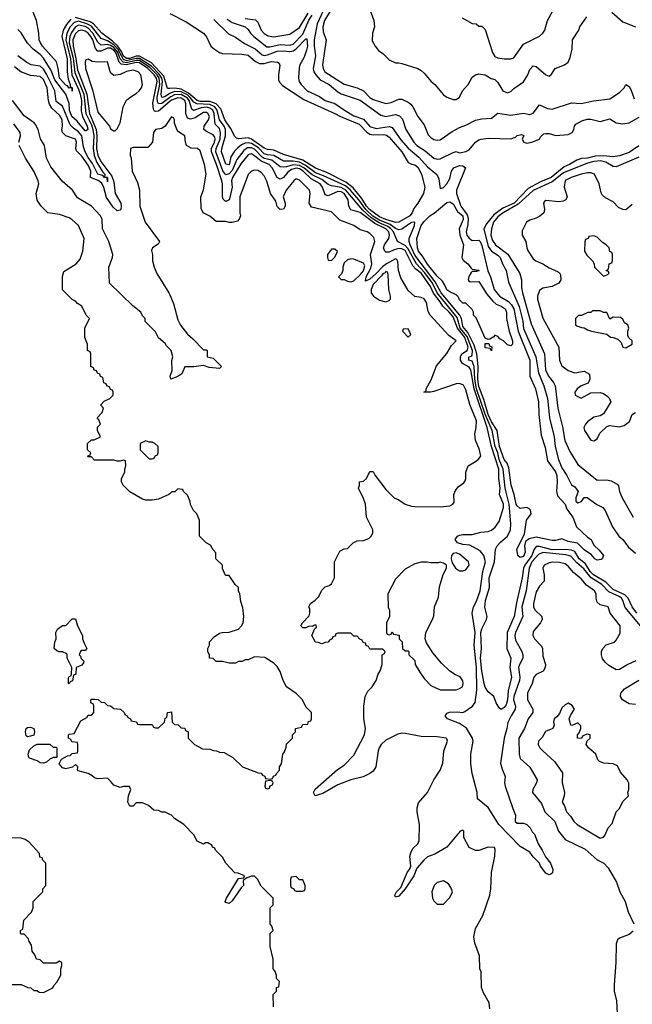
# Model space of a CAD drawing. Header units: inches. Extents: x 2348352 to 2479776, y 460422 to 613655.
# Tile 560 of 590: x 2429062 to 2432890, y 592148 to 598295. Entities that reach past the tile are written whole.
import ezdxf

# ---------------------------------------------------------------- set-up
doc = ezdxf.new("R2010")
doc.units = ezdxf.units.IN
doc.header["$MEASUREMENT"] = 0
doc.layers.add('C4529', color=7, linetype='Continuous')
doc.layers.add('C4539', color=7, linetype='Continuous')

msp = doc.modelspace()

# ---------------------------------------------------------------- linework, layer by layer
at = {"layer": 'C4529', "color": 4}
for points, elevation in [([(2429382.2, 598297.8), (2429354.8, 598265.2), (2429334.2, 598230), (2429325.5, 598190), (2429358.3, 598050), (2429357.8, 597970), (2429363.6, 597923.6), (2429377.6, 597890), (2429378, 597878), (2429390.2, 597870), (2429390, 597848.7), (2429388.9, 597868.9), (2429370, 597867.3), (2429361.2, 597881.2), (2429350, 597885.4), (2429309.8, 597930), (2429302.4, 597990), (2429291.5, 598031.5), (2429203.5, 598130), (2429192, 598150), (2429184, 598170), (2429181.3, 598210), (2429166, 598290), (2429127.3, 598390)], 44), ([(2430000, 597834.1), (2429970, 597814.6), (2429950, 597809.8), (2429945.4, 597830), (2429954.8, 597910), (2429949.2, 597930), (2429934.2, 597954.2), (2429885.1, 598005.1), (2429810, 598052.8), (2429790, 598053.4), (2429730, 598038.6), (2429710, 598046), (2429675.7, 598110), (2429650, 598137.1), (2429610, 598162), (2429570, 598177.4), (2429510, 598254.4), (2429481.7, 598270), (2429430, 598285.3), (2429401.9, 598278.1), (2429376.8, 598250), (2429355.9, 598210), (2429350.1, 598169.9), (2429379.4, 598050), (2429387.6, 597950), (2429430, 597861.1), (2429440.1, 597830), (2429447.3, 597790), (2429445.7, 597725.7), (2429454.5, 597690), (2429483.1, 597630), (2429486.8, 597610), (2429478, 597602), (2429470, 597601.6), (2429420.9, 597660.9), (2429388, 597690), (2429373.2, 597730), (2429371.3, 597771.3), (2429350, 597829.6), (2429280.3, 597920.3), (2429258, 597978), (2429210, 598054), (2429190, 598077.6), (2429146, 598110), (2429110, 598149.2), (2429070, 598213.2), (2429050, 598233.2)], 48), ([(2430000, 597865.9), (2429984.9, 597864.9), (2429961.8, 597941.8), (2429886.3, 598026.3), (2429810, 598067.4), (2429790, 598067.2), (2429750, 598053.7), (2429730, 598052.4), (2429710, 598068.1), (2429697.3, 598097.3), (2429672, 598132), (2429640.9, 598160.9), (2429574.6, 598210), (2429523.7, 598270), (2429502.2, 598282.2), (2429410, 598309.3)], 44), ([(2430000, 597784.8), (2429930, 597724.2), (2429910, 597721.3), (2429904.5, 597724.5), (2429896.9, 597736.9), (2429894, 597774), (2429921.3, 597910), (2429916.9, 597930), (2429902.9, 597950), (2429862.7, 597990), (2429810, 598025), (2429790, 598028.3), (2429730, 598013.1), (2429696.5, 598016.4), (2429682.9, 598030), (2429661.8, 598090), (2429650, 598105.6), (2429630, 598116.6), (2429610, 598116.8), (2429570, 598098.3), (2429550, 598098.8), (2429535.9, 598115.9), (2429518.1, 598170), (2429506.1, 598190), (2429489.8, 598210), (2429470, 598224), (2429449.4, 598230.6), (2429430, 598226), (2429410.7, 598209.3), (2429394, 598170), (2429395.5, 598130), (2429413.3, 598053.3), (2429422.7, 597982.7), (2429480.5, 597830), (2429497.8, 597710), (2429540.6, 597610), (2429544.7, 597570), (2429542.6, 597490), (2429549.7, 597449.7), (2429568.9, 597408.9), (2429637.7, 597317.7), (2429650, 597282), (2429658.8, 597210), (2429692.8, 597150), (2429696.8, 597130), (2429693.8, 597110), (2429690, 597105.1), (2429670, 597102.5), (2429645, 597125), (2429604.4, 597184.4), (2429587.2, 597247.2), (2429574.4, 597274.4), (2429551.7, 597291.7), (2429504.2, 597310), (2429505.7, 597350), (2429490, 597386.9), (2429450, 597442), (2429416.9, 597476.9), (2429413.3, 597490), (2429417.4, 597530), (2429410, 597549.2), (2429350.9, 597570.9), (2429329.7, 597590), (2429324.8, 597610), (2429328.6, 597630), (2429327.3, 597670), (2429310, 597698.9), (2429262.7, 597742.7), (2429248.4, 597768.4), (2429241.8, 597790), (2429233.5, 597870), (2429210, 597922.4), (2429190, 597941.1), (2429130, 597946.4), (2429069.6, 597970), (2429030, 598001.3)], 56), ([(2430000, 597809.7), (2429950, 597772.3), (2429930, 597769.8), (2429923.1, 597783.1), (2429919.9, 597810), (2429936.9, 597890), (2429933.8, 597930), (2429920.8, 597950), (2429875.9, 597995.9), (2429810, 598039.3), (2429790, 598040.8), (2429730, 598025.8), (2429709.1, 598029.1), (2429690.5, 598050.5), (2429673.7, 598093.7), (2429650, 598122), (2429630, 598134.9), (2429610, 598140.4), (2429570, 598135.3), (2429550, 598154.7), (2429518.3, 598210), (2429490, 598242.2), (2429470, 598253.1), (2429430, 598260.2), (2429409.6, 598250.4), (2429384.8, 598215.2), (2429374.4, 598190), (2429371.6, 598150), (2429395.7, 598055.7), (2429405.9, 597965.9), (2429461.8, 597830), (2429475.8, 597710), (2429510, 597639.6), (2429519.3, 597610), (2429524.1, 597570), (2429520.8, 597490), (2429527.6, 597447.6), (2429543.2, 597403.2), (2429582.2, 597342.2), (2429594.6, 597330), (2429591, 597311), (2429610.2, 597310), (2429610, 597282), (2429609.3, 597309.3), (2429590.7, 597309.3), (2429581.5, 597321.5), (2429550, 597331.6), (2429517, 597397), (2429490, 597434), (2429470.8, 597470), (2429461, 597501.1), (2429449.8, 597570), (2429430, 597595.3), (2429397.6, 597617.6), (2429378, 597638), (2429330, 597755.1), (2429290, 597785.2), (2429281, 597850), (2429230, 597955.1), (2429210, 597986.6), (2429190, 598004.2), (2429133.4, 598013.4), (2429107, 598027), (2429050, 598069.5)], 52), ([(2430000, 596238.5), (2429978.6, 596258.6), (2429970, 596274), (2429928.9, 596308.9), (2429910, 596346), (2429846, 596410), (2429846, 596430), (2429830, 596446), (2429818, 596470), (2429769.3, 596509.3), (2429622, 596650), (2429619, 596750), (2429642, 596810), (2429644, 596830), (2429619, 596910), (2429579, 596990), (2429578, 597050), (2429567, 597070), (2429509.5, 597130), (2429422.3, 597182.3), (2429392, 597230), (2429327.3, 597287.3), (2429255.9, 597375.9), (2429229.4, 597430), (2429216, 597510), (2429191.6, 597551.6), (2429177, 597610), (2429160.7, 597640.7), (2429151.5, 597651.5), (2429090, 597695.1), (2429016.2, 597790)], 64), ([(2430000, 597673.8), (2429970.4, 597629.6), (2429950, 597615.1), (2429910, 597609), (2429897.3, 597590), (2429891.3, 597530), (2429862, 597498), (2429770, 597498), (2429754, 597490), (2429752, 597450), (2429758, 597430), (2429764.7, 597350), (2429798, 597278), (2429810.9, 597230.9), (2429811.6, 597131.6), (2429844.9, 597030), (2429934.8, 596910), (2429926.8, 596893.2), (2429891.3, 596870), (2429886, 596854), (2429891, 596830), (2429891, 596790), (2429901, 596750), (2429918.8, 596710), (2429994, 596590), (2430000, 596576.5)], 64), ([(2429056, 597530), (2429066, 597570), (2429065.2, 597590), (2429025.8, 597645.8)], 68), ([(2430000, 595335.6), (2429994, 595330), (2429930, 595302), (2429890, 595295.3), (2429850, 595295.3), (2429830, 595302), (2429750, 595348), (2429708, 595390), (2429698, 595410), (2429698, 595430), (2429718, 595470), (2429718, 595490), (2429726, 595510), (2429722, 595542), (2429710, 595546), (2429690, 595538), (2429670, 595538), (2429650, 595546), (2429530, 595546), (2429510, 595566), (2429490, 595566), (2429486, 595570), (2429502, 595578), (2429506, 595590), (2429486, 595610), (2429486, 595650), (2429510, 595672), (2429527.3, 595672.7), (2429566, 595690), (2429548, 595730), (2429548.4, 595751.6), (2429566, 595770), (2429556.4, 595796.4), (2429546, 595810), (2429576.4, 595843.6), (2429586, 595870), (2429568.4, 595888.4), (2429568.4, 595891.6), (2429590, 595914), (2429626, 595930), (2429646, 595950), (2429646, 595970), (2429642, 595982), (2429630, 595986), (2429622, 596002), (2429608, 596008), (2429602, 596022), (2429587.3, 596027.3), (2429582, 596062), (2429567.3, 596067.3), (2429562, 596082), (2429547.3, 596087.3), (2429542, 596102), (2429527.3, 596107.3), (2429522, 596122), (2429506, 596130), (2429506, 596210), (2429502, 596222), (2429486, 596230), (2429486, 596270), (2429468, 596310), (2429468, 596370), (2429498, 596430), (2429478, 596450), (2429450, 596506), (2429423.1, 596523.1), (2429410, 596538), (2429388.9, 596548.9), (2429328.9, 596608.9), (2429328.7, 596691.3), (2429338, 596722), (2429415.3, 596770), (2429440.2, 596799.8), (2429457.2, 596850), (2429465.2, 596930), (2429429.3, 597009.3), (2429386.8, 597046.8), (2429370, 597059), (2429310, 597078), (2429238, 597090), (2429195.3, 597130), (2429170, 597168), (2429164, 597210), (2429181.2, 597270), (2429177.2, 597290), (2429150, 597348.7), (2429097.2, 597430), (2429059.3, 597510)], 68), ([(2430000, 593333), (2429970, 593348), (2429950, 593348), (2429930, 593358), (2429900.4, 593360.4), (2429866, 593390), (2429830, 593406), (2429790, 593406), (2429770, 593386), (2429750, 593386), (2429738, 593410), (2429742, 593450), (2429755.3, 593490), (2429748, 593508), (2429710, 593508.7), (2429690, 593501.2), (2429650, 593515.3), (2429630, 593542), (2429610, 593559), (2429550, 593555.3), (2429530, 593562), (2429515.5, 593575.5), (2429490, 593589), (2429426.3, 593606.3), (2429422, 593610), (2429426, 593630), (2429410, 593646), (2429391.3, 593628.7), (2429350, 593619), (2429330, 593624), (2429308.7, 593650), (2429322, 593678), (2429360.4, 593699.6), (2429378, 593702), (2429390, 593714), (2429422, 593718), (2429426, 593730), (2429426, 593770), (2429422, 593782), (2429387.3, 593787.3), (2429382, 593802), (2429366, 593810), (2429366, 593830), (2429370, 593834), (2429402, 593838), (2429443.1, 593916.9), (2429482, 593938), (2429490, 593954), (2429510, 593954), (2429526, 593970), (2429526, 594010), (2429522, 594022), (2429506, 594030), (2429506, 594050), (2429510, 594054), (2429530, 594054), (2429551.6, 594051.6), (2429570, 594034), (2429591.6, 594031.6), (2429610, 594014), (2429630, 594012), (2429650, 593994), (2429691.6, 593991.6), (2429714, 593970), (2429718, 593958), (2429734, 593950), (2429738, 593938), (2429754, 593930), (2429758, 593918), (2429791.6, 593911.6), (2429798, 593898), (2429810, 593894), (2429890, 593894), (2429898, 593878), (2429910, 593874), (2429930, 593874), (2429966, 593910), (2429970, 593934), (2429982, 593938), (2429986, 593970), (2430000, 593972.3)], 68), ([(2429012.7, 592272.7), (2429070, 592272), (2429112.7, 592252.7), (2429131.6, 592251.6), (2429150, 592234), (2429170, 592234), (2429183.6, 592223.6), (2429210, 592222), (2429268.4, 592251.6), (2429274.6, 592265.4), (2429293.6, 592286.4), (2429318, 592330), (2429318, 592370), (2429326, 592390), (2429326, 592410), (2429310, 592418), (2429290, 592406), (2429210, 592406), (2429190, 592426), (2429166, 592430), (2429156.4, 592456.4), (2429140.4, 592480.4), (2429136.4, 592516.4), (2429120.4, 592540.4), (2429116.4, 592556.4), (2429090, 592586), (2429070, 592586), (2429066, 592590), (2429066, 592610), (2429082, 592618), (2429087.3, 592672.7), (2429136.4, 592723.6), (2429146, 592750), (2429146, 592790), (2429206, 592850), (2429206, 592870), (2429226, 592890), (2429226, 593030), (2429207.3, 593047.3), (2429202, 593062), (2429187.3, 593067.3), (2429186, 593090), (2429120.4, 593160.4), (2429096.4, 593176.4), (2429070, 593186), (2429008.4, 593188.4)], 72)]:
    msp.add_lwpolyline(points, dxfattribs=dict(at, elevation=elevation))
for points, elevation in [([(2429490, 598049.2), (2429476, 598044), (2429470.6, 598029.4), (2429473.7, 597990), (2429516.8, 597856.8), (2429550, 597717.3), (2429622, 597630), (2429630, 597614), (2429650, 597602), (2429658, 597602), (2429670, 597614), (2429689.2, 597650.8), (2429707.3, 597750), (2429728.2, 597791.8), (2429749.2, 597810), (2429790, 597834), (2429809.2, 597850), (2429822.7, 597870), (2429829.3, 597890), (2429818, 597950), (2429802.7, 597970), (2429770, 597980.4), (2429730, 597972.2), (2429690, 597953.3), (2429650, 597947.6), (2429636.6, 597956.6), (2429627.6, 597970), (2429610, 598032.3), (2429550, 598029.6), (2429514.9, 598034.9)], 64), ([(2429850, 595666), (2429814, 595650), (2429814, 595610), (2429870, 595554), (2429890, 595554), (2429902, 595558), (2429907.3, 595572.7), (2429922, 595578), (2429926, 595590), (2429926, 595630), (2429906, 595650), (2429890, 595658), (2429870, 595658)], 68), ([(2429370, 594148), (2429366, 594150), (2429367.3, 594187.3), (2429370, 594194), (2429382, 594198), (2429386, 594210), (2429388, 594250), (2429358, 594310), (2429358, 594330), (2429355.3, 594335.3), (2429330, 594348), (2429308, 594348), (2429294.6, 594354.6), (2429278, 594370), (2429282, 594410), (2429288.7, 594430), (2429288, 594470), (2429298, 594490), (2429330, 594512), (2429350, 594514), (2429390, 594554), (2429410, 594554), (2429422, 594510), (2429454, 594450), (2429454, 594430), (2429463.6, 594403.6), (2429482, 594370), (2429470, 594358), (2429450, 594358), (2429442, 594350), (2429434, 594330), (2429442, 594322), (2429446, 594306), (2429462, 594290), (2429459.6, 594280.4), (2429450, 594266), (2429414, 594250), (2429411.6, 594208.4), (2429398, 594202), (2429391.6, 594168.4), (2429378, 594162)], 68), ([(2429110, 593819), (2429103.2, 593823.2), (2429097.2, 593850), (2429101.2, 593870), (2429110, 593876.3), (2429130, 593879.1), (2429150.5, 593870.5), (2429154.8, 593850), (2429150, 593828.7), (2429130, 593821.2)], 68), ([(2429270, 593754), (2429290, 593754), (2429294, 593750), (2429294, 593690), (2429270, 593688), (2429250, 593678), (2429230, 593659), (2429210, 593654), (2429190, 593655.3), (2429170, 593668.7), (2429124, 593684), (2429118, 593690), (2429115.3, 593710), (2429122.7, 593737.3), (2429150, 593762), (2429170, 593772), (2429250, 593772)], 68)]:
    msp.add_lwpolyline(points, close=True, dxfattribs=dict(at, elevation=elevation))
at = {"layer": 'C4539', "color": 4}
for points, elevation in [([(2430000, 598333.4), (2430102, 598282), (2430210.8, 598210), (2430228.8, 598188.8), (2430256.4, 598130), (2430279.1, 598110), (2430310, 598090.4), (2430330, 598083.7), (2430450, 598080.3), (2430490, 598073.4), (2430534.3, 598034.3), (2430560.9, 598020.9), (2430590, 598021.1), (2430634, 598034), (2430672, 598030), (2430683.5, 598023.5), (2430687.7, 598010), (2430678, 597950), (2430679.9, 597919.9), (2430684.4, 597904.4), (2430703.4, 597883.4), (2430837.2, 597797.2), (2431030, 597710.3), (2431066, 597690), (2431183.8, 597643.8), (2431230, 597592.8), (2431250, 597580.8), (2431270, 597575.8), (2431337.8, 597577.8), (2431353.8, 597573.8), (2431370, 597561.6), (2431450.3, 597470), (2431490, 597404), (2431510, 597392.4), (2431530, 597388.5), (2431550, 597373.7), (2431573.6, 597330), (2431593, 597250), (2431584.9, 597210), (2431550.3, 597150), (2431523.7, 597116.3), (2431514.7, 597090), (2431498.9, 597070), (2431430, 597031.6), (2431411.3, 597028.7), (2431350, 597046.6), (2431310, 597063.8), (2431246.9, 597110), (2431229.4, 597130), (2431199.6, 597179.6), (2431146, 597246), (2431100.3, 597280.3), (2430981.6, 597341.6), (2430910, 597367.6), (2430830, 597418.9), (2430710, 597453.6), (2430650, 597480.6), (2430610, 597485), (2430590, 597493.2), (2430510, 597548.4), (2430490, 597557.4), (2430431.8, 597551.8), (2430416.2, 597556.2), (2430406.2, 597566.2), (2430378.5, 597618.5), (2430342.9, 597670), (2430317.8, 597737.8), (2430289.9, 597769.9), (2430250, 597784.3), (2430190, 597784.4), (2430170, 597790.4), (2430117.2, 597837.2), (2430070, 597861), (2430031.9, 597868.1), (2430000, 597865.9)], 44), ([(2430470, 598303.2), (2430534.4, 598294.4), (2430550, 598278.8), (2430570.4, 598230), (2430589.2, 598209.2), (2430615.1, 598195.1), (2430650, 598187.4), (2430750, 598203.8), (2430810, 598246), (2430864.3, 598335.7)], 56), ([(2430958, 598350), (2430921.4, 598270), (2430902.7, 598170), (2430902.3, 598130), (2430910.3, 598070), (2430895.8, 597990), (2430900.5, 597970), (2430911.7, 597951.7), (2430940.3, 597920.3), (2430995.5, 597890), (2431050, 597843.7), (2431070, 597833.1), (2431190, 597792.7), (2431318.3, 597698.3), (2431350, 597690.4), (2431410, 597703), (2431434.6, 597694.6), (2431454.2, 597674.2), (2431474, 597610), (2431524.4, 597530), (2431544.4, 597510), (2431595.6, 597475.6), (2431650, 597430.4), (2431670, 597424.4), (2431690, 597425.5), (2431770, 597466.8), (2431790, 597471.3), (2431810, 597464.7), (2431850, 597471.3), (2431870, 597482), (2431910, 597530.8), (2431930, 597546), (2431946, 597550), (2431990, 597556.3), (2432130, 597551.3), (2432159, 597561), (2432170, 597571.3), (2432198, 597578), (2432211.3, 597571.3), (2432202, 597550), (2432211.3, 597530), (2432230, 597524.4), (2432262, 597530), (2432309, 597550), (2432315.3, 597564.7), (2432338, 597582), (2432350, 597584.7), (2432370, 597584.7), (2432411, 597571), (2432490, 597579.3), (2432513.2, 597590), (2432524, 597610), (2432528, 597630), (2432538, 597642), (2432575.5, 597664.5), (2432606.8, 597673.2), (2432630, 597673.4), (2432690, 597658.8), (2432750, 597676), (2432790, 597650.6), (2432830, 597644.9), (2432870, 597651), (2432933.6, 597686.4)], 52), ([(2431019.7, 598380.3), (2430966.7, 598290), (2430956.5, 598250), (2430958.4, 598218.4), (2430976.3, 598170), (2430953.9, 598013.9), (2430957.8, 597990), (2430968.9, 597970), (2431090, 597892.2), (2431170, 597870.3), (2431210, 597851.8), (2431250.4, 597810), (2431270, 597796.9), (2431350, 597772.4), (2431382.3, 597777.7), (2431430, 597798.4), (2431450, 597798), (2431490, 597779.1), (2431506.7, 597766.7), (2431519.1, 597750), (2431550, 597691), (2431590, 597638), (2431615.2, 597575.2), (2431630, 597558.8), (2431650, 597547.3), (2431670, 597542), (2431690, 597544), (2431763.5, 597596.5), (2431810, 597623), (2431850, 597637.3), (2431910, 597667.7), (2431950, 597676.3), (2432010, 597680.7), (2432050, 597710.8), (2432130, 597699.3), (2432210, 597710.7), (2432250, 597703.8), (2432270, 597710.7), (2432310, 597762.8), (2432359.9, 597739.9), (2432390, 597735.8), (2432510, 597775.5), (2432570, 597772), (2432647.7, 597787.7), (2432750, 597800.5), (2432810, 597839.5), (2432839.7, 597870), (2432850, 597890.4), (2432870, 597877.3), (2432880.2, 597860.2), (2432901.3, 597801.3)], 56), ([(2431246, 598370), (2431274, 598290), (2431278.8, 598250), (2431266, 598210), (2431263.6, 598163.6), (2431282, 598130), (2431303.5, 598103.5), (2431330, 598084.7), (2431370, 598044.7), (2431410, 598024.7), (2431430, 598026), (2431450, 598021), (2431550, 597990.7), (2431570, 597978.8), (2431590, 597961), (2431630, 597911), (2431656, 597890), (2431710, 597826), (2431730.6, 597810.6), (2431770, 597797.3), (2431790, 597797.3), (2431810, 597810.7), (2431829.8, 597850.2), (2431864.5, 597890), (2431890, 597936), (2431910, 597951), (2431930, 597956), (2431970, 597950.8), (2432007.9, 597927.9), (2432030, 597920.7), (2432050, 597902.8), (2432081.6, 597850), (2432110, 597837.6), (2432130, 597846), (2432150, 597866), (2432210, 597907.7), (2432237, 597950), (2432250, 597984.7), (2432270, 598006), (2432290, 598002.8), (2432350, 597951), (2432370, 597942), (2432384.7, 597955.3), (2432408.7, 597990), (2432466.3, 598013.7), (2432489.3, 598030.7), (2432502, 598058), (2432514, 598110), (2432515.3, 598170), (2432555.3, 598230), (2432562, 598250), (2432606.3, 598313.7)], 64), ([(2431826.4, 598306.4), (2431890, 598271.3), (2431914, 598270), (2431930, 598254), (2431950, 598254), (2431970, 598234), (2432016, 598090), (2432030, 598066), (2432050, 598056), (2432090, 598050.8), (2432130, 598051), (2432150, 598056), (2432210, 598142.8), (2432310, 598191.3), (2432330, 598211.3), (2432344, 598230), (2432359, 598290), (2432404, 598370)], 68), ([(2432761.1, 598341.1), (2432830, 598281), (2432910, 598251)], 64), ([(2430275.3, 598295.3), (2430366.7, 598206.7), (2430410, 598186.8), (2430465.8, 598145.9), (2430533.1, 598113.1), (2430576.5, 598076.5), (2430590, 598071.5), (2430610, 598075.9), (2430670, 598098.6), (2430710, 598100.7), (2430750, 598096.8), (2430770, 598100.6), (2430790, 598112.3), (2430850, 598176.4), (2430855.6, 598175.6), (2430860.2, 598130), (2430854.3, 598105.7), (2430838.5, 598061.5), (2430810.5, 598010), (2430805.5, 597970), (2430803, 597930), (2430808, 597910), (2430820.7, 597890), (2430858.8, 597850), (2430935.3, 597815.3), (2430970, 597790.6), (2431031.8, 597771.8), (2431090.8, 597730), (2431150, 597695.8), (2431210, 597673.7), (2431250, 597628.9), (2431290, 597615.3), (2431370, 597629), (2431390, 597622), (2431444.3, 597544.3), (2431490, 597492), (2431556.7, 597436.7), (2431610, 597375.5), (2431668.7, 597328.7), (2431681.7, 597301.7), (2431690, 597242), (2431710, 597246.8), (2431730, 597270.8), (2431750, 597302.8), (2431760.7, 597350), (2431775.6, 597370), (2431810, 597385.5), (2431830, 597383.6), (2431847, 597370), (2431791.1, 597230), (2431792.1, 597210), (2431817.8, 597130), (2431857.4, 597077.4), (2431864.1, 597055.9), (2431863.1, 597016.9), (2431852.6, 596970), (2431856.5, 596950), (2431870, 596930.4), (2431890, 596917), (2431930, 596919.5), (2431939.5, 596910), (2431950, 596884.7), (2431986.2, 596726.2), (2432003, 596690), (2432027.2, 596610), (2432060.5, 596570), (2432116.1, 596536.1), (2432135.6, 596515.6), (2432150.2, 596490), (2432175.9, 596350), (2432250.2, 596170), (2432250.3, 596070), (2432284.2, 595990), (2432304.2, 595910), (2432304.9, 595830), (2432320.3, 595700.3), (2432345.1, 595625.1), (2432360.7, 595540.7), (2432410, 595473), (2432418, 595450), (2432421.3, 595410), (2432416.4, 595350), (2432422.4, 595322.4), (2432470, 595270.8), (2432479.9, 595239.9), (2432519.1, 595190), (2432541, 595130), (2432610, 595064.7), (2432632, 595050), (2432650, 595014), (2432683.6, 594983.6), (2432710.9, 594950.9), (2432702, 594930), (2432695.3, 594924.7), (2432670, 594921.2), (2432655.3, 594930), (2432634.5, 594954.5), (2432590, 594986), (2432547.3, 595027.3), (2432490, 595037), (2432450, 595054), (2432410, 595042.7), (2432390, 595042.7), (2432290, 595064.2), (2432245.8, 595054.2), (2432222.5, 595037.5), (2432215.5, 595010), (2432220.5, 594970), (2432210, 594943.7), (2432190, 594937.2), (2432174, 594950), (2432169, 594990), (2432217, 595083), (2432229.2, 595170), (2432257.2, 595210), (2432253.2, 595233.2), (2432244, 595244), (2432230, 595249), (2432190, 595243.7), (2432170, 595259.3), (2432164.7, 595270), (2432151.8, 595331.8), (2432132.7, 595390), (2432117.8, 595497.8), (2432107, 595527), (2432089.8, 595550), (2432060.3, 595630), (2432044.4, 595730), (2432010, 595785.1), (2431990, 595829.7), (2431962.9, 595922.9), (2431930, 596004.2), (2431924.3, 596050), (2431926.4, 596130), (2431919.2, 596210), (2431902.3, 596262.3), (2431862.7, 596342.7), (2431830, 596380.4), (2431821.5, 596430), (2431811.6, 596450), (2431694.6, 596590), (2431658.9, 596658.9), (2431530, 596824.8), (2431502, 596890), (2431494.8, 596910), (2431496.1, 596930), (2431529.4, 597010), (2431531.2, 597031.2), (2431510, 597029.4), (2431450, 596987.1), (2431430, 596982.4), (2431410, 596991.6), (2431376.4, 597016.4), (2431310, 597042.7), (2431268.9, 597068.9), (2431224.1, 597110), (2431180.8, 597170), (2431129.9, 597230), (2431097.1, 597257.1), (2430960.7, 597320.7), (2430910, 597339.9), (2430846.3, 597386.3), (2430810, 597404.7), (2430770, 597412.3), (2430710, 597410.8), (2430650, 597448), (2430610, 597450.6), (2430590, 597458.2), (2430554.5, 597494.5), (2430510, 597521.4), (2430490, 597526.3), (2430470, 597523.4), (2430447, 597513), (2430424.3, 597495.7), (2430404.9, 597475.1), (2430382, 597438), (2430370, 597389.3), (2430350, 597392.7), (2430323.1, 597470), (2430324.4, 597490), (2430347.4, 597570), (2430346.9, 597610), (2430338.7, 597630), (2430311.3, 597670), (2430296.1, 597730), (2430281, 597750), (2430250, 597766.2), (2430168.8, 597768.8), (2430150, 597780.7), (2430127.8, 597810), (2430110, 597825), (2430070, 597843.9), (2430030, 597845.9), (2430003.6, 597836.4), (2430000, 597834.1)], 48), ([(2430358.7, 598298.7), (2430390, 598278.3), (2430470.7, 598250), (2430490, 598233.4), (2430504.4, 598210), (2430523.8, 598190), (2430605.4, 598125.4), (2430625.7, 598125.7), (2430690, 598140.7), (2430750, 598135.3), (2430770, 598142.3), (2430830, 598204.9), (2430868.1, 598291.9), (2430890, 598323.9)], 52), ([(2432919.1, 594590), (2432888.4, 594630), (2432863.1, 594683.1), (2432844.2, 594704.3), (2432770, 594737.1), (2432723.5, 594783.5), (2432647.8, 594830), (2432626.8, 594850), (2432597.1, 594897.2), (2432558, 594930), (2432530, 594974.5), (2432510, 594983.1), (2432470, 594987.1), (2432390, 594986.4), (2432310, 595005.3), (2432290, 595006), (2432274.3, 594985.7), (2432262.3, 594950), (2432218.2, 594890), (2432209.1, 594870), (2432201.8, 594810), (2432165.3, 594654.7), (2432151.5, 594570), (2432108, 594470), (2432105.5, 594370), (2432130.5, 594310), (2432125.5, 594250), (2432134, 594190), (2432114.7, 594105.3), (2432110.2, 594049.8), (2432101.7, 594018.3), (2432090, 594000.9), (2432070, 593988.7), (2432058.9, 593998.9), (2432038.4, 594030), (2432024, 594070), (2431990, 594098), (2431970, 594128.7), (2431964.2, 594150), (2431950, 594228), (2431942.2, 594310), (2431947.2, 594370), (2431943.5, 594470), (2431948.7, 594491.3), (2431979.5, 594550), (2431982, 594570), (2431968.3, 594628.3), (2431971.5, 594670), (2431998.3, 594750), (2431995.6, 594810), (2432028.3, 594910), (2432036, 594990), (2432045.2, 595010), (2432066, 595034), (2432109.5, 595070.5), (2432129.6, 595110.4), (2432131.6, 595148.4), (2432119.4, 595270), (2432094.5, 595370), (2432083.2, 595490), (2432058.1, 595550), (2432048.7, 595590), (2432032.4, 595630), (2432013.3, 595730), (2431970, 595832.2), (2431917.1, 595990), (2431905.1, 596050), (2431902.4, 596130), (2431890, 596162.9), (2431869.3, 596170), (2431869.2, 596190), (2431885.6, 596194.4), (2431890, 596200.7), (2431892.1, 596230), (2431857.2, 596317.2), (2431814.7, 596370), (2431795.5, 596435.5), (2431669.6, 596589.6), (2431640.4, 596650), (2431593.9, 596713.9), (2431540.6, 596770), (2431486.5, 596866.5), (2431470, 596885.5), (2431422.7, 596910), (2431396.8, 596970), (2431381.9, 596990), (2431362.9, 597002.9), (2431307, 597027), (2431258.7, 597058.7), (2431205.7, 597105.7), (2431100.7, 597230), (2431070, 597246.8), (2431010, 597257.6), (2430990, 597266.9), (2430950, 597298), (2430890, 597325.7), (2430837.8, 597370), (2430810, 597385.2), (2430770.7, 597389.3), (2430730, 597376.2), (2430710, 597373.6), (2430690, 597377.2), (2430637.1, 597417.1), (2430590, 597428.6), (2430576.6, 597436.6), (2430530, 597485.7), (2430510, 597495.4), (2430485.3, 597494.7), (2430462, 597478), (2430417.7, 597422.3), (2430390, 597353.3), (2430370, 597332.5), (2430350, 597327.4), (2430331.6, 597351.6), (2430288.4, 597470), (2430289.1, 597490), (2430314, 597550), (2430316.2, 597590), (2430310, 597615.1), (2430283.8, 597643.8), (2430277, 597710), (2430267.8, 597730), (2430250, 597743.2), (2430230, 597748.5), (2430195.9, 597744.1), (2430148.4, 597728.4), (2430137.1, 597737.1), (2430121.4, 597790), (2430110, 597805), (2430070, 597827.3), (2430030, 597825.6), (2430005.9, 597814.1), (2430000, 597809.7)], 52), ([(2432941.3, 594510), (2432845.7, 594625.7), (2432831.6, 594670), (2432822.8, 594682.8), (2432812.5, 594692.5), (2432743.1, 594723.1), (2432700.3, 594770), (2432633.5, 594810), (2432586.5, 594866.5), (2432543.8, 594903.8), (2432506.1, 594946.1), (2432474.4, 594954.4), (2432331.8, 594968.2), (2432303.7, 594956.3), (2432262.3, 594910), (2432245.2, 594870), (2432225.6, 594730), (2432199.8, 594630), (2432205.7, 594570), (2432159, 594470), (2432156, 594450), (2432160.5, 594420.5), (2432199.5, 594350), (2432205.7, 594330), (2432205.3, 594310), (2432184.9, 594270), (2432179.6, 594250), (2432187.1, 594190), (2432184.7, 594170), (2432149.2, 594070), (2432148.3, 594050), (2432159, 594010), (2432158.9, 593990), (2432132.2, 593950), (2432111.8, 593908.2), (2432106, 593870), (2432088.9, 593810), (2432066.6, 593653.4), (2432075.9, 593615.9), (2432095.5, 593570), (2432092.2, 593530), (2432095.8, 593510), (2432142.3, 593370), (2432160.4, 593330), (2432158.8, 593290), (2432170, 593278.8), (2432210, 593279.1), (2432230, 593270.7), (2432250.8, 593250), (2432264.5, 593224.5), (2432278, 593210), (2432300.7, 593150), (2432327.3, 593110), (2432347.9, 593067.9), (2432378, 593030), (2432393, 592990), (2432390.7, 592969.3), (2432379.8, 592960.2), (2432370, 592957.2), (2432350, 592967), (2432316, 593010), (2432309, 593030), (2432270, 593069), (2432250, 593099), (2432190, 593134), (2432056.2, 593270), (2431990, 593377), (2431922, 593430), (2431919.5, 593470), (2431889.7, 593590), (2431880.4, 593650), (2431881.4, 593710), (2431895.4, 593790), (2431891.2, 593810), (2431852.8, 593872.8), (2431810, 593901), (2431735.1, 593930), (2431720.9, 593950), (2431733.8, 593966.2), (2431748.4, 593971.5), (2431795.1, 593975.1), (2431830, 593970.7), (2431844.1, 593975.9), (2431891.1, 594008.9), (2431908.4, 594031.5), (2431918.2, 594110), (2431915.6, 594250), (2431901.4, 594390), (2431907.2, 594470), (2431889.6, 594590.3), (2431897, 594630), (2431915.3, 594664.7), (2431938.7, 594730), (2431956.8, 594850), (2431972.4, 594910), (2431961.5, 594950), (2431938.3, 594978.3), (2431873.8, 595013.8), (2431830, 595019.5), (2431796.9, 595030), (2431782.9, 595050), (2431797, 595070), (2431810, 595076.5), (2431830, 595080.8), (2431890, 595080.4), (2431944, 595096), (2431990, 595099.5), (2432010, 595108.5), (2432032.7, 595127.3), (2432057.6, 595162.4), (2432084.5, 595250), (2432084.2, 595270), (2432060.4, 595330), (2432063.7, 595370), (2432056.5, 595430), (2432056.1, 595490), (2432009.3, 595630), (2431982.5, 595750), (2431901.1, 595990), (2431880.6, 596110), (2431870, 596126.2), (2431828, 596148), (2431816.8, 596170), (2431815.7, 596190), (2431823.8, 596210), (2431857.4, 596230), (2431864.9, 596250), (2431844.3, 596310), (2431796.6, 596370), (2431770, 596439.8), (2431745.8, 596470), (2431705.7, 596505.7), (2431690, 596533.3), (2431648, 596588), (2431628.4, 596630), (2431573, 596710), (2431537.5, 596737.5), (2431518.4, 596758.4), (2431470, 596854.1), (2431450, 596864.9), (2431430, 596865.6), (2431401.6, 596858.4), (2431370, 596843.5), (2431350, 596843.6), (2431343.6, 596850), (2431335.1, 596870), (2431341.4, 596890), (2431368.2, 596930), (2431373.4, 596950), (2431369, 596970), (2431350, 596989.8), (2431281.8, 597021.8), (2431190, 597091.6), (2431130, 597107.8), (2431119.1, 597130), (2431114, 597170), (2431088.3, 597210), (2431070, 597219.8), (2431050, 597222.3), (2430990, 597194.7), (2430970, 597202), (2430953.8, 597250), (2430939.8, 597270), (2430882.3, 597302.3), (2430832.2, 597350), (2430810, 597363), (2430790, 597367.9), (2430760.4, 597359.6), (2430737.1, 597342.9), (2430710, 597309.8), (2430690, 597299.7), (2430670, 597309.6), (2430638.8, 597370), (2430620.4, 597390), (2430570, 597412.5), (2430530, 597445.8), (2430510, 597456.8), (2430490, 597451.1), (2430444.6, 597395.4), (2430391.2, 597310), (2430385.3, 597290), (2430389, 597249), (2430375.2, 597184.8), (2430370, 597169.7), (2430350, 597159.7), (2430344, 597164), (2430334.2, 597174.2), (2430328.1, 597190), (2430329.8, 597269.8), (2430325.3, 597290), (2430292.5, 597390), (2430260.5, 597470), (2430261.2, 597490), (2430279.1, 597530), (2430283.5, 597550), (2430280.7, 597560.7), (2430270, 597577.2), (2430230, 597596.9), (2430213.3, 597610), (2430215.4, 597630), (2430241, 597670), (2430247.1, 597690), (2430238, 597710), (2430230, 597715.3), (2430210, 597715.1), (2430158, 597682), (2430130, 597673.6), (2430110, 597681), (2430099.9, 597710), (2430099.9, 597770), (2430093.7, 597790), (2430070, 597805.4), (2430050, 597807.2), (2430010, 597793.4), (2430000, 597784.8)], 56), ([(2432000.4, 592119.6), (2431996.4, 592156.4), (2431960.4, 592220.4), (2431947.3, 592252.7), (2431946, 592350), (2431938, 592370), (2431934, 592450), (2431905.2, 592530), (2431899, 592570), (2431910, 592622), (2431956.6, 592703.4), (2431999.5, 592830), (2432006.6, 592870), (2432009.5, 592970.5), (2432030, 593074), (2432033.6, 593113.6), (2432028, 593128), (2431990, 593128.7), (2431930, 593108.7), (2431910, 593108.7), (2431870, 593128), (2431838, 593190), (2431838, 593230), (2431830, 593235.3), (2431814, 593230), (2431730.6, 593129.4), (2431655.2, 593084.8), (2431610, 593069.2), (2431590, 593049.3), (2431542.4, 592997.6), (2431525.5, 592950), (2431470, 592869.3), (2431430, 592822.7), (2431410, 592818), (2431406, 592830), (2431417.2, 592850), (2431443.6, 592876.4), (2431484.9, 592975.1), (2431497.2, 592990), (2431505.2, 593010), (2431499.3, 593070), (2431505.6, 593094.4), (2431519.3, 593120.7), (2431548.7, 593150), (2431559, 593170), (2431559.3, 593270), (2431545.2, 593350), (2431545.6, 593374.4), (2431553.6, 593406.4), (2431609.2, 593470), (2431649.6, 593550.4), (2431689.5, 593610.5), (2431706.3, 593653.7), (2431712.7, 593730), (2431734, 593790), (2431730, 593806), (2431726, 593810), (2431670, 593817), (2431570, 593820.9), (2431470, 593839.3), (2431450, 593841.2), (2431424.5, 593835.5), (2431350, 593797.2), (2431320.7, 593770), (2431308, 593750), (2431302, 593730), (2431286.8, 593630), (2431270, 593604), (2431250.6, 593589.4), (2431208.4, 593568.4), (2431130, 593549), (2431050, 593518.4), (2430955.8, 593464.2), (2430908.7, 593450), (2430898, 593470), (2430908.2, 593491.8), (2431046.7, 593613.3), (2431090, 593642), (2431150, 593704), (2431216.9, 593830), (2431222, 593870), (2431213.2, 593930), (2431213.2, 594010), (2431221.2, 594070), (2431237.5, 594102.5), (2431264, 594130), (2431288.7, 594170), (2431302, 594210), (2431315.3, 594230), (2431326, 594270), (2431326, 594330), (2431342, 594338), (2431346, 594350), (2431330, 594366), (2431250, 594366), (2431242, 594382), (2431227.3, 594387.3), (2431222, 594402), (2431207.3, 594407.3), (2431202, 594422), (2431187.3, 594427.3), (2431170, 594446), (2431150, 594446), (2431130, 594466), (2431050, 594466), (2431038, 594462), (2431032.7, 594447.3), (2431018, 594442), (2431014, 594430), (2430998, 594422), (2430990, 594408), (2430972.7, 594407.3), (2430950, 594398), (2430927.3, 594407.3), (2430910, 594408), (2430888, 594450), (2430906, 594494), (2430916.4, 594503.6), (2430914.6, 594514.6), (2430910, 594518), (2430894, 594510), (2430894, 594506), (2430870, 594508), (2430850, 594498), (2430830, 594498), (2430818, 594510), (2430829.4, 594530.6), (2430870, 594574), (2430875.3, 594590), (2430875.3, 594615.3), (2430868.7, 594630), (2430878, 594650), (2430908.4, 594671.6), (2430930, 594694), (2430950, 594734), (2430970, 594754), (2430996.4, 594763.6), (2431010, 594774), (2431028, 594810), (2431028, 594910), (2431063.1, 594976.9), (2431088.4, 594991.6), (2431110, 594994), (2431146, 595030), (2431170, 595042), (2431210, 595044.7), (2431243.1, 595056.9), (2431258, 595070), (2431268, 595090), (2431268, 595110), (2431228.7, 595190), (2431222, 595270), (2431210, 595306), (2431178, 595370), (2431186, 595390), (2431186, 595410), (2431210, 595414), (2431228.4, 595431.6), (2431250, 595474), (2431270, 595474), (2431282, 595450), (2431350, 595362), (2431402, 595310), (2431430, 595298), (2431470, 595271.3), (2431510, 595258), (2431530, 595256), (2431690, 595254.8), (2431750, 595261), (2431768, 595270), (2431776.4, 595283.6), (2431775.3, 595330), (2431784.7, 595355.3), (2431802, 595378), (2431836.5, 595403.5), (2431844.7, 595415.3), (2431849, 595430), (2431849, 595470), (2431864, 595510), (2431910, 595536), (2431929.3, 595550.7), (2431944, 595570), (2431935.1, 595610), (2431909.2, 595670), (2431905.2, 595710), (2431915.1, 595750), (2431915.4, 595790), (2431873.6, 595893.6), (2431850, 595984), (2431834, 596014), (2431810, 596023.7), (2431790, 596022), (2431650, 595974), (2431629, 595969), (2431588, 595970), (2431602, 595978), (2431602, 595990), (2431632.9, 596047.1), (2431666.3, 596133.7), (2431730, 596210.8), (2431759.3, 596260.7), (2431788.7, 596290), (2431743.3, 596323.3), (2431626, 596450), (2431613.4, 596473.4), (2431604.5, 596530), (2431590, 596552.3), (2431570, 596560.9), (2431530, 596566.6), (2431490, 596605.2), (2431443.3, 596683.3), (2431429, 596729), (2431425.3, 596785.3), (2431417.8, 596797.8), (2431410, 596801.1), (2431354.4, 596770), (2431328.4, 596751.6), (2431290.1, 596709.9), (2431250, 596675.4), (2431223.2, 596663.2), (2431227.7, 596690), (2431255.6, 596744.4), (2431262.4, 596770), (2431254.1, 596830), (2431280.9, 596910), (2431275.7, 596935.7), (2431250, 596960.5), (2431232.7, 596970), (2431190, 596982.6), (2431149.5, 597010), (2431062.8, 597042.8), (2431010, 597095.6), (2430884.9, 597124.9), (2430869.7, 597150), (2430877.7, 597210), (2430872.6, 597230), (2430810, 597294), (2430790, 597300.5), (2430774.9, 597290), (2430726.5, 597230), (2430708.2, 597190), (2430720.3, 597150), (2430720.3, 597130), (2430710, 597112), (2430690, 597109.7), (2430670, 597129.4), (2430661.3, 597161.3), (2430628.9, 597208.9), (2430606.6, 597286.6), (2430590, 597320.5), (2430570, 597341.3), (2430550, 597352.6), (2430530, 597355.8), (2430511, 597350), (2430490, 597329.3), (2430436.5, 597190), (2430438, 597090), (2430442, 597070), (2430434, 597050), (2430422, 597038), (2430390, 597028), (2430370, 597028), (2430350, 597035.3), (2430290, 597035.3), (2430250, 597068.7), (2430209.2, 597089.2), (2430196.4, 597116.4), (2430194, 597190), (2430210, 597232), (2430227.6, 597330), (2430216.9, 597390), (2430190, 597475.3), (2430171.8, 597491.8), (2430132.5, 597492.5), (2430104, 597510), (2430097.2, 597530), (2430094, 597570), (2430054.5, 597594.5), (2430045.4, 597605.4), (2430029, 597650), (2430028.7, 597670), (2430022, 597682), (2430010, 597688.7), (2430000, 597673.8)], 64), ([(2432930, 597507), (2432870, 597465.6), (2432810, 597445.1), (2432770, 597438), (2432710, 597444.1), (2432657.6, 597442.4), (2432610, 597431.5), (2432571.5, 597428.5), (2432542.3, 597417.7), (2432497.3, 597390), (2432464.2, 597375.8), (2432383.1, 597310), (2432316.2, 597283.8), (2432239.4, 597240.6), (2432152, 597150), (2432080.8, 597119.2), (2432024.2, 597075.9), (2431978.7, 597021.3), (2431962.4, 596990), (2431990, 596879.3), (2432010.2, 596850.2), (2432050, 596824.9), (2432064.9, 596810), (2432079.5, 596770), (2432101.3, 596730), (2432116.7, 596656.7), (2432183.6, 596503.6), (2432206.4, 596413.6), (2432210, 596366.8), (2432287.6, 596190), (2432303.7, 596090), (2432337, 596010), (2432360.3, 595930), (2432372.4, 595810), (2432401.3, 595690), (2432407, 595630), (2432428.5, 595550), (2432450, 595497.3), (2432480.5, 595450), (2432510, 595392), (2432530, 595378), (2432552, 595350), (2432536, 595310), (2432536, 595290), (2432550, 595278.8), (2432572.5, 595287.5), (2432588.7, 595311.3), (2432608.7, 595311.3), (2432667.5, 595267.5), (2432704.7, 595250), (2432721, 595230), (2432766, 595130), (2432806, 595070), (2432830.4, 595050.4), (2432863.4, 595003.4), (2432910, 594964)], 52), ([(2432930, 597436.9), (2432790, 597375.4), (2432770, 597378.9), (2432725.1, 597405.1), (2432693, 597413), (2432650, 597409.9), (2432610, 597399.5), (2432460.1, 597339.9), (2432390, 597282.3), (2432270, 597228.4), (2432176.7, 597143.3), (2432082.6, 597090), (2432050, 597064.4), (2432023.2, 597030), (2432009.2, 596990), (2432006.2, 596950), (2432016.6, 596916.6), (2432035.6, 596890), (2432112.1, 596832.1), (2432186.4, 596710), (2432197.1, 596670), (2432197.3, 596622.7), (2432202.8, 596590), (2432257, 596397), (2432340.2, 596210), (2432348.4, 596108.4), (2432366.3, 596070), (2432397.6, 596030), (2432407, 596010), (2432423.6, 595870), (2432453.9, 595753.9), (2432468.1, 595668.1), (2432498.9, 595598.9), (2432550, 595518.8), (2432670, 595421), (2432730, 595422.8), (2432756.8, 595416.8), (2432795.9, 595395.9), (2432804, 595384), (2432810.8, 595350), (2432827.3, 595310), (2432894.8, 595190)], 56), ([(2432890, 597142), (2432850, 597109), (2432830, 597109.2), (2432803.1, 597123.1), (2432770, 597157.2), (2432723.3, 597183.3), (2432702, 597202), (2432695.1, 597215.1), (2432683.6, 597270), (2432652.7, 597330), (2432630, 597339.1), (2432610, 597338.7), (2432570.8, 597330.8), (2432507.7, 597310), (2432470, 597290.8), (2432463.7, 597250), (2432482, 597190), (2432474.8, 597170), (2432458.3, 597161.7), (2432430, 597157.4), (2432350, 597165.2), (2432340.5, 597159.5), (2432334.8, 597150), (2432342, 597110), (2432336.3, 597090), (2432311.7, 597068.3), (2432290, 597056.2), (2432250, 597043.7), (2432228.2, 597031.8), (2432202.5, 596977.5), (2432202, 596950), (2432225.5, 596910), (2432230.6, 596870), (2432239.1, 596850), (2432270, 596802.8), (2432286, 596790), (2432330, 596770.6), (2432370, 596745.5), (2432423, 596723), (2432435.2, 596715.2), (2432442, 596702), (2432444, 596670), (2432430.4, 596649.6), (2432390, 596629.5), (2432330, 596618.4), (2432310, 596605.2), (2432296.4, 596570), (2432297.6, 596550), (2432330, 596430.8), (2432430.4, 596250), (2432434.9, 596170), (2432450, 596134.8), (2432490, 596105.5), (2432530, 596091), (2432590, 596101), (2432622, 596082), (2432624.7, 596050), (2432614.8, 596025.2), (2432570, 596008.7), (2432544.7, 595990), (2432531.3, 595970), (2432532, 595950), (2432570, 595931.3), (2432630, 595966), (2432690, 595966.8), (2432710, 595960.7), (2432730, 595946.8), (2432746.8, 595930), (2432754.8, 595910), (2432710, 595834), (2432690, 595821.2), (2432650, 595813.2), (2432610, 595785.2), (2432597.3, 595770), (2432588, 595750), (2432590.8, 595730), (2432630, 595671), (2432650, 595666.8), (2432670, 595678), (2432686, 595714), (2432730, 595754.8), (2432750, 595760.7), (2432810, 595754), (2432838, 595762), (2432872.7, 595787.3), (2432889.6, 595830.4), (2432910, 595842.8)], 64), ([(2430000, 596576.5), (2430023.5, 596523.5), (2430050, 596422), (2430067.5, 596387.5), (2430110, 596332), (2430143.6, 596303.6), (2430210, 596234), (2430230, 596234), (2430234, 596230), (2430234, 596190), (2430270, 596181), (2430322, 596130), (2430310, 596118), (2430244.7, 596124.7), (2430210, 596135.3), (2430150, 596128), (2430092.7, 596127.3), (2430075.3, 596084.7), (2430050, 596068), (2430006, 596050), (2430002, 596070), (2430014.8, 596105.2), (2430012.9, 596167.1), (2430019, 596190), (2430009, 596230), (2430000, 596238.5)], 64), ([(2430000, 593972.3), (2430010, 593974), (2430014, 593910), (2430030, 593894), (2430052.7, 593892.7), (2430070, 593874), (2430092.7, 593872.7), (2430098, 593858), (2430114, 593850), (2430114, 593810), (2430154, 593770), (2430203.6, 593743.6), (2430250, 593742), (2430272.7, 593732.7), (2430291.6, 593731.6), (2430310, 593722), (2430339.6, 593719.6), (2430394, 593690), (2430454, 593630), (2430552.7, 593592.7), (2430571.6, 593591.6), (2430578, 593578), (2430592.7, 593572.7), (2430598, 593558), (2430630, 593554), (2430642, 593558), (2430647.3, 593572.7), (2430662, 593578), (2430666, 593590), (2430686, 593610), (2430686, 593630), (2430698, 593650), (2430706, 593710), (2430716.4, 593723.6), (2430727.3, 593752.7), (2430728.4, 593771.6), (2430766, 593810), (2430766, 593830), (2430786, 593850), (2430786, 593870), (2430822, 593878), (2430830, 593894), (2430862, 593898), (2430867.3, 593912.7), (2430882, 593918), (2430886, 593930), (2430886, 593970), (2430850, 594006), (2430828, 594050), (2430790, 594088), (2430728, 594130), (2430708, 594170), (2430690, 594226), (2430670, 594258), (2430650, 594278), (2430593.6, 594313.6), (2430530, 594318), (2430490, 594298), (2430470, 594298), (2430451.1, 594288.9), (2430430, 594288), (2430410, 594278), (2430370, 594278), (2430330, 594288), (2430290, 594288), (2430270, 594306), (2430248, 594310), (2430247.3, 594327.3), (2430238, 594350), (2430238, 594370), (2430248, 594390), (2430248.7, 594411.3), (2430278, 594442), (2430310, 594464.7), (2430326, 594470), (2430370, 594471.3), (2430428.9, 594491.1), (2430448, 594510), (2430458, 594530), (2430462, 594570), (2430456.4, 594623.6), (2430443.1, 594663.1), (2430438, 594710), (2430428, 594730), (2430428, 594750), (2430408, 594770), (2430370, 594826), (2430350, 594826), (2430346, 594830), (2430328.4, 594868.4), (2430328, 594890), (2430288, 594930), (2430287.3, 594967.3), (2430270, 594986), (2430254.6, 595014.6), (2430226, 595030), (2430186, 595070), (2430186, 595170), (2430168, 595210), (2430148, 595230), (2430128.4, 595268.4), (2430127.3, 595287.3), (2430110, 595326), (2430086, 595350), (2430082, 595362), (2430050, 595366), (2430031.6, 595348.4), (2430012.7, 595347.3), (2430000, 595335.6)], 68), ([(2432912.3, 594292.3), (2432861, 594270), (2432810, 594239), (2432790, 594235.3), (2432743.2, 594263.2), (2432722, 594282), (2432704.1, 594304.1), (2432697.2, 594330), (2432697.2, 594350), (2432705.2, 594370), (2432727.5, 594392.5), (2432778, 594410), (2432790, 594422), (2432814.8, 594465.2), (2432813.2, 594510), (2432752.3, 594590), (2432738, 594630), (2432690, 594642.7), (2432670, 594659), (2432663.3, 594683.3), (2432663.5, 594710), (2432654.3, 594730), (2432604.4, 594764.4), (2432570, 594805.1), (2432522.9, 594842.9), (2432490, 594883.1), (2432470, 594897.4), (2432434, 594906), (2432391.7, 594908.3), (2432370, 594904.2), (2432339.1, 594890), (2432330.6, 594870), (2432339.1, 594830), (2432338.8, 594790), (2432310, 594759.3), (2432290, 594722.7), (2432271.6, 594650), (2432271.7, 594630), (2432281.7, 594610), (2432323.8, 594570), (2432326.4, 594550), (2432315.5, 594530), (2432270, 594476), (2432268.9, 594450), (2432279.5, 594430), (2432323.4, 594383.4), (2432328.2, 594370), (2432330, 594322), (2432346.7, 594270), (2432344.4, 594250), (2432332.9, 594227.1), (2432290, 594206.6), (2432275.5, 594190), (2432263.1, 594150), (2432234.6, 594090), (2432234.6, 594050), (2432267.4, 593990), (2432268.5, 593970), (2432239.5, 593930), (2432217, 593870), (2432181.7, 593810), (2432182, 593710), (2432190, 593682.8), (2432248.5, 593628.5), (2432294.8, 593550), (2432290.8, 593530), (2432267.7, 593490), (2432266.8, 593470), (2432322, 593402), (2432344.2, 593350), (2432406.4, 593290), (2432428.7, 593230), (2432470, 593176.4), (2432595.8, 593115.8), (2432670, 593050.8), (2432711.3, 593030), (2432739.8, 592999.8), (2432790.5, 592910.5), (2432810.9, 592850.9), (2432846, 592790), (2432864.5, 592724.5), (2432898.8, 592650)], 64), ([(2432910, 594019), (2432870, 594024), (2432829.4, 594049.4), (2432815.3, 594070), (2432818, 594090), (2432842, 594118), (2432930, 594170.8)], 64), ([(2430647.3, 592132.7), (2430646, 592210), (2430666, 592230), (2430667.3, 592252.7), (2430682, 592258), (2430686, 592290), (2430666, 592310), (2430666, 592330), (2430656.4, 592356.4), (2430646, 592370), (2430646, 592430), (2430626, 592510), (2430626, 592590), (2430646, 592610), (2430636.4, 592636.4), (2430626, 592650), (2430626, 592750), (2430646, 592770), (2430646, 592810), (2430570, 592886), (2430548, 592930), (2430530, 592948), (2430510, 592948), (2430482, 592938), (2430458, 592922), (2430461, 592890), (2430445.2, 592874.8), (2430390, 592794), (2430370, 592777.2), (2430350, 592784), (2430346.6, 592790), (2430353.2, 592810), (2430430, 592934), (2430462, 592938), (2430466, 592950), (2430427.3, 592967.3), (2430406, 592970), (2430348.9, 593028.9), (2430330, 593066), (2430286, 593110), (2430282, 593122), (2430266, 593130), (2430262, 593142), (2430236.4, 593156.4), (2430223.6, 593156.4), (2430210, 593148), (2430170, 593166), (2430150, 593206), (2430088, 593270), (2430030, 593308), (2430010, 593328), (2430000, 593333)], 68), ([(2432895.5, 592604.5), (2432870, 592584), (2432810, 592562), (2432798, 592550), (2432790, 592526), (2432787.3, 592410), (2432775.5, 592270), (2432777.3, 592230), (2432790.7, 592170), (2432794.8, 592090), (2432800.7, 592060.7), (2432811.1, 592031.1), (2432852, 591990), (2432864.7, 591970), (2432904.7, 591850)], 64)]:
    msp.add_lwpolyline(points, dxfattribs=dict(at, elevation=elevation))
for points, elevation in [([(2431878.8, 596658.8), (2431930, 596660.7), (2431981.8, 596581.8), (2432018.7, 596538.7), (2432039.9, 596519.9), (2432070, 596507.3), (2432095.5, 596490), (2432104, 596470), (2432104, 596430), (2432120.7, 596350), (2432141, 596290), (2432142, 596270), (2432130, 596258), (2432110, 596266), (2432086, 596290), (2432062, 596302), (2432050, 596318), (2432030, 596326), (2432024.7, 596315.3), (2431999.6, 596300.4), (2431990, 596298), (2431970, 596306), (2431914, 596434), (2431898, 596450), (2431898, 596470), (2431890, 596486), (2431850, 596526), (2431830, 596526), (2431810, 596546), (2431803.1, 596563.1), (2431790, 596578), (2431750, 596595.3), (2431730, 596609.3), (2431718.7, 596638.7), (2431703, 596663), (2431670, 596694.5), (2431610, 596767.8), (2431579, 596819), (2431553.6, 596850), (2431547.2, 596870), (2431543.5, 596930), (2431570.9, 597010), (2431586.8, 597033.2), (2431625.4, 597070), (2431652.3, 597087.7), (2431730, 597154.4), (2431750, 597158), (2431770, 597144.9), (2431797.5, 597097.5), (2431830.2, 597070), (2431832.6, 597047.4), (2431807, 596990), (2431812.4, 596950), (2431835.8, 596890), (2431824.7, 596810), (2431833.7, 596793.7), (2431862.8, 596770), (2431882.8, 596742.8), (2431890, 596738), (2431930, 596732), (2431930, 596728), (2431916.9, 596723.1), (2431890, 596722), (2431882.8, 596717.2), (2431867.5, 596692.5), (2431864, 596670), (2431870, 596661)], 44), ([(2432650, 596946), (2432618, 596942), (2432614, 596930), (2432598, 596922), (2432592.7, 596907.3), (2432592, 596850), (2432605.4, 596825.4), (2432642, 596790), (2432651.6, 596771.6), (2432654, 596750), (2432710, 596694), (2432730, 596702), (2432746, 596710), (2432742, 596722), (2432726, 596730), (2432742, 596738), (2432746, 596770), (2432762, 596778), (2432766, 596790), (2432766, 596830), (2432762, 596842), (2432748.4, 596848.4), (2432746, 596870), (2432726, 596890), (2432703.1, 596903.1), (2432670, 596938)], 68), ([(2431030, 596862), (2431010, 596862), (2430986, 596830), (2430984.7, 596810), (2430990, 596794), (2431010, 596792), (2431030, 596812), (2431047.3, 596847.3)], 68), ([(2431130, 596802), (2431110, 596795.3), (2431090, 596778), (2431081, 596750), (2431082, 596730), (2431072, 596708), (2431054, 596690), (2431070, 596674), (2431090, 596674), (2431110, 596662), (2431130, 596658), (2431150, 596664.9), (2431190, 596701.6), (2431210, 596726.4), (2431217.7, 596757.7), (2431210, 596774), (2431150, 596799)], 68), ([(2431350, 596724), (2431345.1, 596714.9), (2431330, 596709.3), (2431323.4, 596696.6), (2431270, 596641.2), (2431258.8, 596610), (2431258, 596590), (2431272, 596570), (2431310, 596544.7), (2431350, 596534), (2431370, 596542), (2431378, 596550), (2431378, 596570), (2431368.7, 596610), (2431364.7, 596704.7), (2431359.3, 596719.3)], 68), ([(2432690, 596478), (2432642, 596478), (2432630, 596468), (2432612.7, 596467.3), (2432571.6, 596448.4), (2432552.7, 596447.3), (2432534, 596430), (2432534, 596390), (2432543.6, 596383.6), (2432572.7, 596372.7), (2432590, 596372), (2432610, 596358), (2432634, 596350), (2432731.6, 596331.6), (2432752.7, 596312.7), (2432770, 596312), (2432799.8, 596299.8), (2432819.8, 596279.8), (2432831.6, 596251.6), (2432850, 596246), (2432888, 596270), (2432888, 596290), (2432869.1, 596309.1), (2432862.7, 596322.7), (2432861.2, 596350), (2432868.7, 596370), (2432862, 596390), (2432842, 596402), (2432830, 596426), (2432816.4, 596436.4), (2432770, 596438), (2432750, 596426), (2432730, 596466), (2432710, 596466)], 68), ([(2431490, 596366), (2431458, 596362), (2431454, 596350), (2431490, 596314), (2431506, 596330)], 68), ([(2432010, 596228), (2432002, 596242), (2431970, 596246), (2431970, 596274), (2431992.7, 596272.7), (2431998, 596258), (2432012, 596252)], 44), ([(2431790, 594967), (2431770, 594962.7), (2431759.1, 594950), (2431758.8, 594930), (2431764.7, 594904.7), (2431784.7, 594870), (2431810, 594854), (2431830, 594853.4), (2431850, 594860.5), (2431871.2, 594890), (2431866, 594910), (2431810, 594957.6)], 64), ([(2431570, 594909), (2431530, 594899), (2431470, 594864), (2431410, 594802), (2431362, 594710), (2431364.7, 594624.7), (2431372, 594610), (2431372, 594570), (2431354, 594530), (2431354, 594470), (2431358, 594458), (2431370, 594454), (2431382, 594458), (2431390, 594474), (2431398, 594458), (2431432.7, 594452.7), (2431434, 594430), (2431451.6, 594411.6), (2431454, 594370), (2431470, 594354), (2431490, 594354), (2431494, 594350), (2431494, 594330), (2431530, 594294), (2431532, 594270), (2431562, 594222), (2431590, 594182), (2431630, 594138), (2431690, 594111), (2431790, 594112), (2431810, 594118.8), (2431828.7, 594130), (2431833.3, 594150), (2431830, 594168), (2431813.6, 594193.6), (2431784.7, 594204.7), (2431750, 594228.7), (2431697.2, 594277.2), (2431642.7, 594342.7), (2431604.7, 594404.7), (2431595.3, 594430), (2431599, 594470), (2431642, 594550), (2431650, 594574), (2431654, 594630), (2431679, 594690), (2431684.7, 594755.3), (2431708.9, 594831.1), (2431728, 594870), (2431728, 594890), (2431710, 594902), (2431690, 594908), (2431676, 594904), (2431630, 594904), (2431608.9, 594908.9)], 64), ([(2432490, 594028), (2432470, 594018), (2432450, 593998), (2432435.3, 593964.7), (2432418, 593942), (2432402, 593930), (2432398, 593910), (2432402, 593890), (2432394, 593870), (2432347.9, 593852.1), (2432327.1, 593812.9), (2432304.7, 593790), (2432302, 593770), (2432312, 593750), (2432331.3, 593730), (2432404.4, 593664.4), (2432454, 593594), (2432450.8, 593530), (2432466, 593470), (2432464.7, 593450), (2432452, 593410), (2432466.4, 593386.4), (2432478.8, 593350), (2432503.5, 593323.5), (2432526.8, 593286.8), (2432544.7, 593270), (2432690, 593186), (2432708.9, 593191.1), (2432718, 593202), (2432738, 593250), (2432764, 593276), (2432788.7, 593350), (2432808.9, 593371.1), (2432830, 593414), (2432866, 593450), (2432862, 593470), (2432868.7, 593490), (2432868.4, 593528.4), (2432858, 593550), (2432816.5, 593596.5), (2432797.2, 593637.2), (2432770, 593649), (2432712.9, 593652.9), (2432684.7, 593664.7), (2432674, 593674), (2432662, 593710), (2432615.3, 593750), (2432602, 593770), (2432607.3, 593792.7), (2432626, 593810), (2432626, 593830), (2432604.7, 593835.3), (2432578, 593822), (2432572, 593808), (2432548, 593810), (2432548, 593830), (2432558, 593842), (2432568, 593870), (2432567.3, 593887.3), (2432550, 593906), (2432511.6, 593888.4), (2432506, 593890), (2432495.3, 593930), (2432504.7, 593955.3), (2432528, 593990), (2432514, 594014)], 68), ([(2430630, 593546), (2430598, 593542), (2430594, 593510), (2430598, 593498), (2430610, 593494), (2430622, 593498), (2430627.3, 593512.7), (2430642, 593518), (2430646, 593530), (2430642, 593542)], 68), ([(2430790, 592946), (2430758, 592942), (2430754, 592930), (2430754, 592890), (2430758, 592878), (2430774, 592870), (2430778, 592858), (2430790, 592854), (2430830, 592854), (2430842, 592858), (2430846, 592870), (2430846, 592890), (2430830, 592926), (2430810, 592926)], 68), ([(2431710, 592918), (2431670, 592908), (2431652, 592890), (2431638, 592850), (2431642, 592810), (2431650, 592794), (2431670, 592774), (2431710, 592774), (2431750, 592814), (2431766, 592850), (2431756.4, 592876.4), (2431740.4, 592900.4)], 68)]:
    msp.add_lwpolyline(points, close=True, dxfattribs=dict(at, elevation=elevation))

doc.saveas('drawing.dxf')
